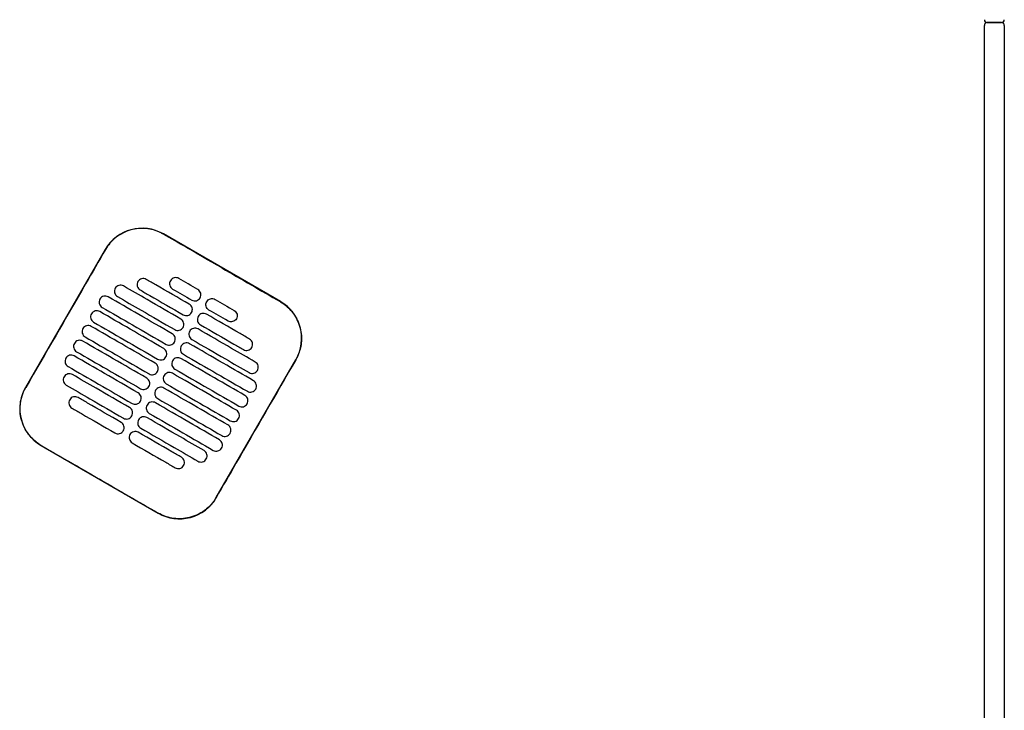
# Model space of a CAD drawing. Header units: metres. Extents: x 15.7 to 54.8, y -39.7 to 1.1.
# Tile 434 of 500: x 54.066 to 54.759, y -18.143 to -17.658. Entities that reach past the tile are written whole.
import ezdxf

# ---------------------------------------------------------------- set-up
doc = ezdxf.new("R2010")
doc.units = ezdxf.units.M
doc.header["$MEASUREMENT"] = 0
doc.layers.add('2D', color=252, linetype='Continuous')

# ---------------------------------------------------------------- blocks, each defined once
blk = doc.blocks.new('2D_QYOS_600')
for p, q in [((2.42804, -1.857), (2.43804, -1.857)), ((2.43804, -1.857), (2.42804, -1.857)), ((2.42604, -2.743), (2.42604, -1.859)), ((2.44004, -1.859), (2.44004, -2.743)), ((1.93053, -2.05332), (1.84827, -2.0058)), ((1.80728, -2.01677), (1.75126, -2.11376)), ((1.88548, -2.19129), (1.9415, -2.09431)), ((1.76223, -2.15474), (1.84449, -2.20226))]:
    blk.add_line(p, q)
for centre, radius, start, end in [((2.42804, -1.855), 0.002, 180, 270), ((2.42804, -1.859), 0.002, 90, 180), ((2.43804, -1.855), 0.002, 270, 360), ((2.43804, -1.859), 0.002, 0, 90), ((1.83326, -2.03178), 0.03, 59.98651, 149.98651), ((1.91552, -2.0793), 0.03, 329.98651, 59.98651), ((1.77724, -2.12876), 0.03, 149.98651, 239.98651), ((1.8595, -2.17628), 0.03, 239.98651, 329.98651)]:
    blk.add_arc(centre, radius, start, end)
for points, knots in [([(1.84821, -2.0059), (1.84755, -2.00552), (1.84688, -2.00516), (1.84298, -2.00329), (1.83953, -2.00234), (1.8324, -2.00168), (1.82877, -2.00201), (1.82145, -2.00403), (1.81786, -2.00585), (1.81176, -2.01067), (1.80927, -2.01356), (1.80738, -2.01683)], [-8.20809, -8.20809, -8.20809, -8.20809, -7.978943, -7.978943, -6.912231, -6.912231, -5.830065, -5.830065, -4.632711, -4.632711, -3.498654, -3.498654, -3.498654, -3.498654]), ([(1.88934, -2.02967), (1.88771, -2.02873), (1.88609, -2.02779), (1.87058, -2.01883), (1.85919, -2.01225), (1.84821, -2.0059)], [-12.071476, -12.071476, -12.071476, -12.071476, -11.509189, -11.509189, -6.696301, -6.696301, -6.696301, -6.696301]), ([(1.80738, -2.01683), (1.80282, -2.02472), (1.79809, -2.03292), (1.77944, -2.06523), (1.7654, -2.08952), (1.75136, -2.11381)], [-3.18138, -3.18138, -3.18138, -3.18138, -2.673929, -2.673929, -1.133377, -1.133377, -1.133377, -1.133377]), ([(1.83617, -2.03773), (1.83575, -2.03749), (1.8352, -2.03727), (1.83402, -2.03712), (1.83346, -2.03716), (1.83239, -2.03744), (1.83187, -2.03769), (1.83091, -2.03842), (1.83054, -2.03888), (1.8303, -2.03931)], [-0.5513875, -0.5513875, -0.5513875, -0.5513875, -0.4031047, -0.4031047, -0.2776919, -0.2776919, -0.1471638, -0.1471638, 0, 0, 0, 0]), ([(1.85906, -2.0371), (1.85863, -2.03685), (1.85808, -2.03663), (1.8569, -2.03649), (1.85635, -2.03652), (1.85527, -2.0368), (1.85476, -2.03706), (1.8538, -2.03779), (1.85343, -2.03825), (1.85319, -2.03867)], [-0.5513269, -0.5513269, -0.5513269, -0.5513269, -0.4030891, -0.4030891, -0.2776846, -0.2776846, -0.1471626, -0.1471626, 0, 0, 0, 0]), ([(1.81434, -2.04395), (1.81409, -2.04437), (1.81387, -2.04492), (1.81373, -2.04611), (1.81376, -2.04666), (1.81404, -2.04774), (1.8143, -2.04825), (1.81502, -2.04921), (1.81548, -2.04957), (1.81591, -2.04982)], [-0.5553003, -0.5553003, -0.5553003, -0.5553003, -0.4045497, -0.4045497, -0.2782639, -0.2782639, -0.1472208, -0.1472208, 0, 0, 0, 0]), ([(1.82021, -2.04237), (1.81978, -2.04213), (1.81924, -2.04191), (1.81806, -2.04176), (1.8175, -2.0418), (1.81643, -2.04208), (1.81591, -2.04233), (1.81495, -2.04306), (1.81458, -2.04352), (1.81434, -2.04395)], [-0.5514248, -0.5514248, -0.5514248, -0.5514248, -0.4031161, -0.4031161, -0.2776965, -0.2776965, -0.1471644, -0.1471644, 0, 0, 0, 0]), ([(1.86048, -2.06564), (1.85261, -2.06109), (1.84475, -2.05655), (1.83132, -2.04879), (1.82576, -2.04558), (1.82021, -2.04237)], [0.699452, 0.699452, 0.699452, 0.699452, 3.42526, 3.42526, 5.350619, 5.350619, 5.350619, 5.350619]), ([(1.8303, -2.03931), (1.83005, -2.03973), (1.82983, -2.04028), (1.82969, -2.04147), (1.82972, -2.04202), (1.83, -2.0431), (1.83026, -2.04361), (1.83098, -2.04457), (1.83144, -2.04493), (1.83187, -2.04518)], [-0.5553353, -0.5553353, -0.5553353, -0.5553353, -0.4045593, -0.4045593, -0.278267, -0.278267, -0.1472205, -0.1472205, 0, 0, 0, 0]), ([(1.86648, -2.05525), (1.85862, -2.0507), (1.85075, -2.04616), (1.84064, -2.04032), (1.83841, -2.03903), (1.83617, -2.03773)], [0.699452, 0.699452, 0.699452, 0.699452, 3.425217, 3.425217, 4.200582, 4.200582, 4.200582, 4.200582]), ([(1.85319, -2.03867), (1.85294, -2.03909), (1.85272, -2.03964), (1.85257, -2.04083), (1.85261, -2.04139), (1.85289, -2.04246), (1.85314, -2.04298), (1.85387, -2.04393), (1.85433, -2.0443), (1.85475, -2.04454)], [-0.5553938, -0.5553938, -0.5553938, -0.5553938, -0.4045733, -0.4045733, -0.2782728, -0.2782728, -0.147221, -0.147221, 0, 0, 0, 0]), ([(1.80944, -2.05001), (1.80902, -2.04977), (1.80847, -2.04955), (1.80729, -2.0494), (1.80674, -2.04944), (1.80566, -2.04972), (1.80514, -2.04997), (1.80418, -2.0507), (1.80382, -2.05116), (1.80357, -2.05159)], [-0.5514378, -0.5514378, -0.5514378, -0.5514378, -0.4031217, -0.4031217, -0.2776979, -0.2776979, -0.1471642, -0.1471642, 0, 0, 0, 0]), ([(1.85448, -2.07603), (1.84661, -2.07148), (1.83874, -2.06694), (1.82373, -2.05827), (1.81659, -2.05414), (1.80944, -2.05001)], [0.699452, 0.699452, 0.699452, 0.699452, 3.425292, 3.425292, 5.900643, 5.900643, 5.900643, 5.900643]), ([(1.81591, -2.04982), (1.82146, -2.05303), (1.82702, -2.05624), (1.84044, -2.06399), (1.84831, -2.06854), (1.85618, -2.07308)], [1.499949, 1.499949, 1.499949, 1.499949, 3.425284, 3.425284, 6.151116, 6.151116, 6.151116, 6.151116]), ([(1.83187, -2.04518), (1.8341, -2.04647), (1.83634, -2.04777), (1.84645, -2.0536), (1.85431, -2.05815), (1.86218, -2.06269)], [2.649916, 2.649916, 2.649916, 2.649916, 3.425249, 3.425249, 6.151046, 6.151046, 6.151046, 6.151046]), ([(1.86819, -2.0523), (1.86861, -2.05255), (1.86916, -2.05276), (1.87034, -2.05291), (1.87089, -2.05288), (1.87197, -2.05259), (1.87248, -2.05234), (1.87344, -2.05161), (1.87381, -2.05115), (1.87405, -2.05073)], [-0.5512937, -0.5512937, -0.5512937, -0.5512937, -0.403082, -0.403082, -0.27768, -0.27768, -0.1471612, -0.1471612, 0, 0, 0, 0]), ([(1.87405, -2.05073), (1.8743, -2.0503), (1.87452, -2.04975), (1.87467, -2.04856), (1.87463, -2.04801), (1.87435, -2.04694), (1.8741, -2.04642), (1.87337, -2.04546), (1.87291, -2.0451), (1.87249, -2.04485)], [-0.5554178, -0.5554178, -0.5554178, -0.5554178, -0.4045751, -0.4045751, -0.2782741, -0.2782741, -0.1472211, -0.1472211, 0, 0, 0, 0]), ([(1.80357, -2.05159), (1.80333, -2.05201), (1.80311, -2.05256), (1.80296, -2.05375), (1.803, -2.0543), (1.80328, -2.05538), (1.80353, -2.05589), (1.80426, -2.05685), (1.80472, -2.05721), (1.80514, -2.05746)], [-0.5552876, -0.5552876, -0.5552876, -0.5552876, -0.4045446, -0.4045446, -0.2782629, -0.2782629, -0.1472212, -0.1472212, 0, 0, 0, 0]), ([(1.80514, -2.05746), (1.81229, -2.06158), (1.81943, -2.06571), (1.83444, -2.07438), (1.84231, -2.07893), (1.85018, -2.08347)], [0.949973, 0.949973, 0.949973, 0.949973, 3.425307, 3.425307, 6.151164, 6.151164, 6.151164, 6.151164]), ([(1.86805, -2.06112), (1.8683, -2.06069), (1.86852, -2.06014), (1.86866, -2.05895), (1.86863, -2.0584), (1.86835, -2.05733), (1.86809, -2.05681), (1.86737, -2.05586), (1.86691, -2.05549), (1.86648, -2.05525)], [-0.5553983, -0.5553983, -0.5553983, -0.5553983, -0.4045681, -0.4045681, -0.278271, -0.278271, -0.1472202, -0.1472202, 0, 0, 0, 0]), ([(1.8803, -2.0593), (1.87987, -2.05905), (1.87942, -2.05869), (1.87869, -2.05773), (1.87844, -2.05722), (1.87815, -2.05614), (1.87812, -2.05559), (1.87827, -2.0544), (1.87849, -2.05385), (1.87873, -2.05343)], [0, 0, 0, 0, 0.1472222, 0.1472222, 0.2782773, 0.2782773, 0.4045795, 0.4045795, 0.5554397, 0.5554397, 0.5554397, 0.5554397]), ([(1.87873, -2.05343), (1.87898, -2.053), (1.87934, -2.05254), (1.8803, -2.05181), (1.88082, -2.05156), (1.88189, -2.05128), (1.88245, -2.05124), (1.88363, -2.05139), (1.88418, -2.05161), (1.8846, -2.05185)], [0, 0, 0, 0, 0.1471605, 0.1471605, 0.2776781, 0.2776781, 0.4030803, 0.4030803, 0.5512777, 0.5512777, 0.5512777, 0.5512777]), ([(1.93047, -2.05342), (1.93053, -2.05345), (1.93059, -2.05349), (1.93406, -2.05552), (1.93705, -2.05818), (1.9418, -2.0645), (1.94352, -2.0681), (1.94538, -2.07541), (1.94563, -2.07902), (1.94491, -2.08553), (1.94415, -2.08841), (1.94251, -2.09221), (1.94199, -2.09325), (1.9414, -2.09425)], [8.273299, 8.273299, 8.273299, 8.273299, 8.293543, 8.293543, 9.48086, 9.48086, 10.665623, 10.665623, 11.74288, 11.74288, 12.632334, 12.632334, 12.981673, 12.981673, 12.981673, 12.981673]), ([(1.79757, -2.06198), (1.79733, -2.0624), (1.79711, -2.06295), (1.79696, -2.06414), (1.79699, -2.06469), (1.79728, -2.06577), (1.79753, -2.06628), (1.79826, -2.06724), (1.79871, -2.0676), (1.79914, -2.06785)], [-0.5552953, -0.5552953, -0.5552953, -0.5552953, -0.4045437, -0.4045437, -0.2782634, -0.2782634, -0.1472215, -0.1472215, 0, 0, 0, 0]), ([(1.80344, -2.0604), (1.80302, -2.06016), (1.80247, -2.05994), (1.80129, -2.05979), (1.80073, -2.05983), (1.79966, -2.06011), (1.79914, -2.06036), (1.79818, -2.06109), (1.79782, -2.06155), (1.79757, -2.06198)], [-0.5514274, -0.5514274, -0.5514274, -0.5514274, -0.4031209, -0.4031209, -0.2776962, -0.2776962, -0.1471634, -0.1471634, 0, 0, 0, 0]), ([(1.84848, -2.08642), (1.84061, -2.08187), (1.83274, -2.07733), (1.81773, -2.06866), (1.81058, -2.06453), (1.80344, -2.0604)], [0.699452, 0.699452, 0.699452, 0.699452, 3.425313, 3.425313, 5.900643, 5.900643, 5.900643, 5.900643]), ([(1.86218, -2.06269), (1.86261, -2.06294), (1.86315, -2.06315), (1.86433, -2.0633), (1.86489, -2.06327), (1.86596, -2.06299), (1.86648, -2.06273), (1.86744, -2.062), (1.86781, -2.06154), (1.86805, -2.06112)], [-0.5513071, -0.5513071, -0.5513071, -0.5513071, -0.4030846, -0.4030846, -0.2776802, -0.2776802, -0.1471604, -0.1471604, 0, 0, 0, 0]), ([(1.87273, -2.06382), (1.87248, -2.06424), (1.87226, -2.06479), (1.87212, -2.06598), (1.87215, -2.06653), (1.87243, -2.06761), (1.87269, -2.06812), (1.87341, -2.06908), (1.87387, -2.06944), (1.8743, -2.06969)], [-0.5554159, -0.5554159, -0.5554159, -0.5554159, -0.4045716, -0.4045716, -0.2782736, -0.2782736, -0.1472211, -0.1472211, 0, 0, 0, 0]), ([(1.8786, -2.06224), (1.87817, -2.062), (1.87763, -2.06178), (1.87645, -2.06163), (1.87589, -2.06167), (1.87482, -2.06195), (1.8743, -2.0622), (1.87334, -2.06293), (1.87297, -2.06339), (1.87273, -2.06382)], [-0.5512944, -0.5512944, -0.5512944, -0.5512944, -0.4030833, -0.4030833, -0.2776787, -0.2776787, -0.1471599, -0.1471599, 0, 0, 0, 0]), ([(1.90891, -2.07976), (1.90668, -2.07846), (1.90444, -2.07717), (1.89433, -2.07133), (1.88647, -2.06679), (1.8786, -2.06224)], [2.649852, 2.649852, 2.649852, 2.649852, 3.425217, 3.425217, 6.150983, 6.150983, 6.150983, 6.150983]), ([(1.89803, -2.05961), (1.89846, -2.05986), (1.89891, -2.06022), (1.89964, -2.06118), (1.89989, -2.06169), (1.90017, -2.06277), (1.90021, -2.06332), (1.90006, -2.06451), (1.89984, -2.06506), (1.8996, -2.06548)], [0, 0, 0, 0, 0.147223, 0.147223, 0.2782783, 0.2782783, 0.4045781, 0.4045781, 0.5554474, 0.5554474, 0.5554474, 0.5554474]), ([(1.79744, -2.07079), (1.79701, -2.07055), (1.79647, -2.07033), (1.79529, -2.07018), (1.79473, -2.07022), (1.79366, -2.0705), (1.79314, -2.07075), (1.79218, -2.07148), (1.79181, -2.07194), (1.79157, -2.07237)], [-0.5514139, -0.5514139, -0.5514139, -0.5514139, -0.4031194, -0.4031194, -0.2776944, -0.2776944, -0.1471626, -0.1471626, 0, 0, 0, 0]), ([(1.84247, -2.09681), (1.83461, -2.09226), (1.82674, -2.08772), (1.81173, -2.07905), (1.80458, -2.07492), (1.79744, -2.07079)], [0.699452, 0.699452, 0.699452, 0.699452, 3.425322, 3.425322, 5.900643, 5.900643, 5.900643, 5.900643]), ([(1.79914, -2.06785), (1.80628, -2.07198), (1.81343, -2.0761), (1.82844, -2.08477), (1.83631, -2.08932), (1.84418, -2.09386)], [0.949998, 0.949998, 0.949998, 0.949998, 3.42532, 3.42532, 6.151189, 6.151189, 6.151189, 6.151189]), ([(1.85618, -2.07308), (1.8566, -2.07333), (1.85715, -2.07354), (1.85833, -2.07369), (1.85889, -2.07366), (1.85996, -2.07338), (1.86048, -2.07312), (1.86144, -2.07239), (1.8618, -2.07193), (1.86205, -2.07151)], [-0.5513171, -0.5513171, -0.5513171, -0.5513171, -0.4030867, -0.4030867, -0.2776803, -0.2776803, -0.1471597, -0.1471597, 0, 0, 0, 0]), ([(1.86205, -2.07151), (1.86229, -2.07109), (1.86251, -2.07053), (1.86266, -2.06935), (1.86263, -2.06879), (1.86234, -2.06772), (1.86209, -2.0672), (1.86136, -2.06625), (1.86091, -2.06588), (1.86048, -2.06564)], [-0.5553838, -0.5553838, -0.5553838, -0.5553838, -0.4045626, -0.4045626, -0.2782686, -0.2782686, -0.1472195, -0.1472195, 0, 0, 0, 0]), ([(1.8743, -2.06969), (1.88216, -2.07423), (1.89003, -2.07878), (1.90014, -2.08462), (1.90237, -2.08591), (1.90461, -2.0872)], [0.699452, 0.699452, 0.699452, 0.699452, 3.425249, 3.425249, 4.200582, 4.200582, 4.200582, 4.200582]), ([(1.8996, -2.06548), (1.89935, -2.06591), (1.89899, -2.06637), (1.89803, -2.0671), (1.89751, -2.06735), (1.89643, -2.06763), (1.89588, -2.06767), (1.8947, -2.06752), (1.89415, -2.0673), (1.89373, -2.06706)], [0, 0, 0, 0, 0.1471602, 0.1471602, 0.2776775, 0.2776775, 0.4030818, 0.4030818, 0.5512681, 0.5512681, 0.5512681, 0.5512681]), ([(1.79157, -2.07237), (1.79132, -2.07279), (1.7911, -2.07334), (1.79096, -2.07453), (1.79099, -2.07508), (1.79127, -2.07616), (1.79153, -2.07667), (1.79225, -2.07763), (1.79271, -2.07799), (1.79314, -2.07824)], [-0.5553076, -0.5553076, -0.5553076, -0.5553076, -0.4045445, -0.4045445, -0.2782646, -0.2782646, -0.1472219, -0.1472219, 0, 0, 0, 0]), ([(1.79314, -2.07824), (1.80028, -2.08237), (1.80742, -2.08649), (1.82244, -2.09517), (1.8303, -2.09971), (1.83817, -2.10426)], [0.950001, 0.950001, 0.950001, 0.950001, 3.425322, 3.425322, 6.151192, 6.151192, 6.151192, 6.151192]), ([(1.85605, -2.0819), (1.85629, -2.08148), (1.85651, -2.08092), (1.85666, -2.07974), (1.85662, -2.07918), (1.85634, -2.07811), (1.85609, -2.07759), (1.85536, -2.07664), (1.8549, -2.07627), (1.85448, -2.07603)], [-0.5553742, -0.5553742, -0.5553742, -0.5553742, -0.4045587, -0.4045587, -0.278267, -0.278267, -0.1472191, -0.1472191, 0, 0, 0, 0]), ([(1.86673, -2.07421), (1.86648, -2.07463), (1.86626, -2.07518), (1.86611, -2.07637), (1.86615, -2.07692), (1.86643, -2.078), (1.86668, -2.07852), (1.86741, -2.07947), (1.86787, -2.07983), (1.86829, -2.08008)], [-0.555397, -0.555397, -0.555397, -0.555397, -0.4045652, -0.4045652, -0.2782705, -0.2782705, -0.1472202, -0.1472202, 0, 0, 0, 0]), ([(1.8726, -2.07263), (1.87217, -2.07239), (1.87162, -2.07217), (1.87044, -2.07202), (1.86989, -2.07206), (1.86881, -2.07234), (1.8683, -2.07259), (1.86734, -2.07332), (1.86697, -2.07378), (1.86673, -2.07421)], [-0.5513075, -0.5513075, -0.5513075, -0.5513075, -0.4030857, -0.4030857, -0.2776792, -0.2776792, -0.1471593, -0.1471593, 0, 0, 0, 0]), ([(1.91287, -2.0959), (1.90731, -2.09269), (1.90176, -2.08948), (1.88833, -2.08172), (1.88046, -2.07718), (1.8726, -2.07263)], [1.499901, 1.499901, 1.499901, 1.499901, 3.42526, 3.42526, 6.151068, 6.151068, 6.151068, 6.151068]), ([(1.78557, -2.08276), (1.78532, -2.08318), (1.7851, -2.08373), (1.78495, -2.08492), (1.78499, -2.08547), (1.78527, -2.08655), (1.78552, -2.08707), (1.78625, -2.08802), (1.78671, -2.08839), (1.78713, -2.08863)], [-0.5553245, -0.5553245, -0.5553245, -0.5553245, -0.4045471, -0.4045471, -0.2782667, -0.2782667, -0.1472226, -0.1472226, 0, 0, 0, 0]), ([(1.79144, -2.08118), (1.79101, -2.08094), (1.79046, -2.08072), (1.78928, -2.08057), (1.78873, -2.08061), (1.78765, -2.08089), (1.78714, -2.08114), (1.78618, -2.08187), (1.78581, -2.08233), (1.78557, -2.08276)], [-0.551397, -0.551397, -0.551397, -0.551397, -0.4031173, -0.4031173, -0.2776925, -0.2776925, -0.1471621, -0.1471621, 0, 0, 0, 0]), ([(1.83647, -2.1072), (1.8286, -2.10265), (1.82074, -2.09811), (1.80572, -2.08944), (1.79858, -2.08531), (1.79144, -2.08118)], [0.699452, 0.699452, 0.699452, 0.699452, 3.425321, 3.425321, 5.900643, 5.900643, 5.900643, 5.900643]), ([(1.85018, -2.08347), (1.8506, -2.08372), (1.85115, -2.08394), (1.85233, -2.08408), (1.85288, -2.08405), (1.85396, -2.08377), (1.85448, -2.08351), (1.85544, -2.08278), (1.8558, -2.08232), (1.85605, -2.0819)], [-0.5513237, -0.5513237, -0.5513237, -0.5513237, -0.4030882, -0.4030882, -0.2776804, -0.2776804, -0.1471592, -0.1471592, 0, 0, 0, 0]), ([(1.86072, -2.0846), (1.86048, -2.08502), (1.86026, -2.08557), (1.86011, -2.08676), (1.86015, -2.08731), (1.86043, -2.08839), (1.86068, -2.08891), (1.86141, -2.08986), (1.86187, -2.09023), (1.86229, -2.09047)], [-0.555383, -0.555383, -0.555383, -0.555383, -0.4045604, -0.4045604, -0.2782682, -0.2782682, -0.1472195, -0.1472195, 0, 0, 0, 0]), ([(1.86659, -2.08302), (1.86617, -2.08278), (1.86562, -2.08256), (1.86444, -2.08241), (1.86389, -2.08245), (1.86281, -2.08273), (1.86229, -2.08298), (1.86133, -2.08372), (1.86097, -2.08418), (1.86072, -2.0846)], [-0.5513173, -0.5513173, -0.5513173, -0.5513173, -0.4030875, -0.4030875, -0.2776797, -0.2776797, -0.147159, -0.147159, 0, 0, 0, 0]), ([(1.91163, -2.10904), (1.90448, -2.10491), (1.89734, -2.10079), (1.88233, -2.09211), (1.87446, -2.08757), (1.86659, -2.08302)], [0.949941, 0.949941, 0.949941, 0.949941, 3.425292, 3.425292, 6.151132, 6.151132, 6.151132, 6.151132]), ([(1.86829, -2.08008), (1.87616, -2.08463), (1.88403, -2.08917), (1.89745, -2.09693), (1.90301, -2.10014), (1.90857, -2.10335)], [0.699452, 0.699452, 0.699452, 0.699452, 3.425284, 3.425284, 5.350619, 5.350619, 5.350619, 5.350619]), ([(1.90461, -2.0872), (1.90504, -2.08745), (1.90558, -2.08766), (1.90676, -2.08781), (1.90732, -2.08778), (1.90839, -2.0875), (1.90891, -2.08724), (1.90987, -2.08651), (1.91024, -2.08605), (1.91048, -2.08563)], [-0.5513007, -0.5513007, -0.5513007, -0.5513007, -0.4030941, -0.4030941, -0.2776814, -0.2776814, -0.1471603, -0.1471603, 0, 0, 0, 0]), ([(1.91048, -2.08563), (1.91073, -2.0852), (1.91095, -2.08465), (1.91109, -2.08346), (1.91106, -2.08291), (1.91078, -2.08184), (1.91052, -2.08132), (1.9098, -2.08037), (1.90934, -2.08), (1.90891, -2.07976)], [-0.555418, -0.555418, -0.555418, -0.555418, -0.4045683, -0.4045683, -0.2782762, -0.2782762, -0.1472238, -0.1472238, 0, 0, 0, 0]), ([(1.78543, -2.09157), (1.78501, -2.09133), (1.78446, -2.09111), (1.78328, -2.09096), (1.78273, -2.091), (1.78165, -2.09128), (1.78113, -2.09153), (1.78017, -2.09227), (1.77981, -2.09273), (1.77956, -2.09315)], [-0.551377, -0.551377, -0.551377, -0.551377, -0.4031143, -0.4031143, -0.2776905, -0.2776905, -0.1471617, -0.1471617, 0, 0, 0, 0]), ([(1.83047, -2.11759), (1.8226, -2.11305), (1.81473, -2.1085), (1.79972, -2.09983), (1.79258, -2.0957), (1.78543, -2.09157)], [0.699452, 0.699452, 0.699452, 0.699452, 3.425308, 3.425308, 5.900643, 5.900643, 5.900643, 5.900643]), ([(1.78713, -2.08863), (1.79428, -2.09276), (1.80142, -2.09688), (1.81643, -2.10556), (1.8243, -2.1101), (1.83217, -2.11465)], [0.949982, 0.949982, 0.949982, 0.949982, 3.425312, 3.425312, 6.151173, 6.151173, 6.151173, 6.151173]), ([(1.84418, -2.09386), (1.8446, -2.09411), (1.84515, -2.09433), (1.84633, -2.09448), (1.84688, -2.09444), (1.84796, -2.09416), (1.84848, -2.09391), (1.84943, -2.09317), (1.8498, -2.09271), (1.85004, -2.09229)], [-0.551327, -0.551327, -0.551327, -0.551327, -0.403089, -0.403089, -0.2776804, -0.2776804, -0.1471589, -0.1471589, 0, 0, 0, 0]), ([(1.85004, -2.09229), (1.85029, -2.09187), (1.85051, -2.09132), (1.85066, -2.09013), (1.85062, -2.08957), (1.85034, -2.0885), (1.85009, -2.08798), (1.84936, -2.08703), (1.8489, -2.08666), (1.84848, -2.08642)], [-0.5553693, -0.5553693, -0.5553693, -0.5553693, -0.4045566, -0.4045566, -0.2782661, -0.2782661, -0.1472189, -0.1472189, 0, 0, 0, 0]), ([(1.86229, -2.09047), (1.87016, -2.09502), (1.87803, -2.09956), (1.89304, -2.10823), (1.90018, -2.11236), (1.90733, -2.11649)], [0.699452, 0.699452, 0.699452, 0.699452, 3.425308, 3.425308, 5.900643, 5.900643, 5.900643, 5.900643]), ([(1.77956, -2.09315), (1.77932, -2.09357), (1.7791, -2.09412), (1.77895, -2.09531), (1.77899, -2.09586), (1.77927, -2.09694), (1.77952, -2.09746), (1.78025, -2.09841), (1.78071, -2.09878), (1.78113, -2.09902)], [-0.5553462, -0.5553462, -0.5553462, -0.5553462, -0.4045514, -0.4045514, -0.2782696, -0.2782696, -0.1472236, -0.1472236, 0, 0, 0, 0]), ([(1.78113, -2.09902), (1.78828, -2.10315), (1.79542, -2.10728), (1.81043, -2.11595), (1.8183, -2.12049), (1.82617, -2.12504)], [0.949941, 0.949941, 0.949941, 0.949941, 3.425291, 3.425291, 6.151132, 6.151132, 6.151132, 6.151132]), ([(1.84404, -2.10268), (1.84429, -2.10226), (1.84451, -2.10171), (1.84465, -2.10052), (1.84462, -2.09997), (1.84434, -2.09889), (1.84408, -2.09837), (1.84336, -2.09742), (1.8429, -2.09705), (1.84247, -2.09681)], [-0.5553691, -0.5553691, -0.5553691, -0.5553691, -0.4045561, -0.4045561, -0.278266, -0.278266, -0.1472189, -0.1472189, 0, 0, 0, 0]), ([(1.85472, -2.09499), (1.85448, -2.09541), (1.85426, -2.09596), (1.85411, -2.09715), (1.85414, -2.09771), (1.85443, -2.09878), (1.85468, -2.0993), (1.85541, -2.10025), (1.85586, -2.10062), (1.85629, -2.10086)], [-0.5553737, -0.5553737, -0.5553737, -0.5553737, -0.4045574, -0.4045574, -0.2782667, -0.2782667, -0.1472191, -0.1472191, 0, 0, 0, 0]), ([(1.86059, -2.09342), (1.86017, -2.09317), (1.85962, -2.09295), (1.85844, -2.0928), (1.85788, -2.09284), (1.85681, -2.09312), (1.85629, -2.09338), (1.85533, -2.09411), (1.85497, -2.09457), (1.85472, -2.09499)], [-0.5513238, -0.5513238, -0.5513238, -0.5513238, -0.4030887, -0.4030887, -0.27768, -0.27768, -0.1471588, -0.1471588, 0, 0, 0, 0]), ([(1.90563, -2.11943), (1.89848, -2.1153), (1.89134, -2.11118), (1.87633, -2.10251), (1.86846, -2.09796), (1.86059, -2.09342)], [0.949982, 0.949982, 0.949982, 0.949982, 3.425312, 3.425312, 6.151173, 6.151173, 6.151173, 6.151173]), ([(1.9414, -2.09425), (1.92736, -2.11854), (1.91332, -2.14284), (1.89466, -2.17517), (1.89002, -2.1832), (1.88538, -2.19123)], [1.133412, 1.133412, 1.133412, 1.133412, 2.681586, 2.681586, 3.193366, 3.193366, 3.193366, 3.193366]), ([(1.91444, -2.10177), (1.91468, -2.10135), (1.9149, -2.1008), (1.91505, -2.09961), (1.91501, -2.09906), (1.91473, -2.09798), (1.91448, -2.09746), (1.91375, -2.09651), (1.91329, -2.09614), (1.91287, -2.0959)], [-0.55538, -0.55538, -0.55538, -0.55538, -0.4045589, -0.4045589, -0.278273, -0.278273, -0.147224, -0.147224, 0, 0, 0, 0]), ([(1.77832, -2.10629), (1.77808, -2.10671), (1.77786, -2.10727), (1.77771, -2.10845), (1.77775, -2.10901), (1.77803, -2.11008), (1.77828, -2.1106), (1.77901, -2.11155), (1.77947, -2.11192), (1.77989, -2.11216)], [-0.5553798, -0.5553798, -0.5553798, -0.5553798, -0.4045588, -0.4045588, -0.278273, -0.278273, -0.147224, -0.147224, 0, 0, 0, 0]), ([(1.78419, -2.10472), (1.78377, -2.10447), (1.78322, -2.10426), (1.78204, -2.10411), (1.78149, -2.10414), (1.78041, -2.10442), (1.77989, -2.10468), (1.77893, -2.10541), (1.77857, -2.10587), (1.77832, -2.10629)], [-0.5513421, -0.5513421, -0.5513421, -0.5513421, -0.4031061, -0.4031061, -0.2776864, -0.2776864, -0.147161, -0.147161, 0, 0, 0, 0]), ([(1.82447, -2.12798), (1.8166, -2.12344), (1.80873, -2.11889), (1.79531, -2.11114), (1.78975, -2.10793), (1.78419, -2.10472)], [0.699452, 0.699452, 0.699452, 0.699452, 3.425284, 3.425284, 5.350619, 5.350619, 5.350619, 5.350619]), ([(1.83817, -2.10426), (1.8386, -2.1045), (1.83914, -2.10472), (1.84033, -2.10487), (1.84088, -2.10483), (1.84195, -2.10455), (1.84247, -2.1043), (1.84343, -2.10356), (1.8438, -2.10311), (1.84404, -2.10268)], [-0.551327, -0.551327, -0.551327, -0.551327, -0.4030892, -0.4030892, -0.2776802, -0.2776802, -0.1471588, -0.1471588, 0, 0, 0, 0]), ([(1.84872, -2.10538), (1.84847, -2.1058), (1.84825, -2.10636), (1.84811, -2.10754), (1.84814, -2.1081), (1.84842, -2.10917), (1.84868, -2.10969), (1.8494, -2.11064), (1.84986, -2.11101), (1.85029, -2.11125)], [-0.5553691, -0.5553691, -0.5553691, -0.5553691, -0.4045561, -0.4045561, -0.278266, -0.278266, -0.1472189, -0.1472189, 0, 0, 0, 0]), ([(1.85459, -2.10381), (1.85416, -2.10356), (1.85362, -2.10334), (1.85244, -2.1032), (1.85188, -2.10323), (1.85081, -2.10351), (1.85029, -2.10377), (1.84933, -2.1045), (1.84896, -2.10496), (1.84872, -2.10538)], [-0.551327, -0.551327, -0.551327, -0.551327, -0.4030892, -0.4030892, -0.2776802, -0.2776802, -0.1471588, -0.1471588, 0, 0, 0, 0]), ([(1.89962, -2.12982), (1.89248, -2.1257), (1.88534, -2.12157), (1.87032, -2.1129), (1.86246, -2.10835), (1.85459, -2.10381)], [0.950001, 0.950001, 0.950001, 0.950001, 3.425322, 3.425322, 6.151192, 6.151192, 6.151192, 6.151192]), ([(1.85629, -2.10086), (1.86416, -2.10541), (1.87202, -2.10995), (1.88704, -2.11862), (1.89418, -2.12275), (1.90133, -2.12688)], [0.699452, 0.699452, 0.699452, 0.699452, 3.425321, 3.425321, 5.900643, 5.900643, 5.900643, 5.900643]), ([(1.90857, -2.10335), (1.90899, -2.10359), (1.90954, -2.10381), (1.91072, -2.10396), (1.91127, -2.10392), (1.91235, -2.10364), (1.91287, -2.10339), (1.91383, -2.10265), (1.91419, -2.10219), (1.91444, -2.10177)], [-0.551342, -0.551342, -0.551342, -0.551342, -0.4031061, -0.4031061, -0.2776864, -0.2776864, -0.147161, -0.147161, 0, 0, 0, 0]), ([(1.77989, -2.11216), (1.78545, -2.11537), (1.79101, -2.11858), (1.80443, -2.12634), (1.8123, -2.13088), (1.82017, -2.13543)], [1.499901, 1.499901, 1.499901, 1.499901, 3.42526, 3.42526, 6.151068, 6.151068, 6.151068, 6.151068]), ([(1.83217, -2.11465), (1.83259, -2.11489), (1.83314, -2.11511), (1.83432, -2.11526), (1.83488, -2.11522), (1.83595, -2.11494), (1.83647, -2.11469), (1.83743, -2.11396), (1.83779, -2.1135), (1.83804, -2.11307)], [-0.5513238, -0.5513238, -0.5513238, -0.5513238, -0.4030887, -0.4030887, -0.27768, -0.27768, -0.1471588, -0.1471588, 0, 0, 0, 0]), ([(1.83804, -2.11307), (1.83828, -2.11265), (1.8385, -2.1121), (1.83865, -2.11091), (1.83862, -2.11036), (1.83833, -2.10928), (1.83808, -2.10876), (1.83735, -2.10781), (1.8369, -2.10745), (1.83647, -2.1072)], [-0.5553737, -0.5553737, -0.5553737, -0.5553737, -0.4045574, -0.4045574, -0.2782667, -0.2782667, -0.1472191, -0.1472191, 0, 0, 0, 0]), ([(1.85029, -2.11125), (1.85815, -2.1158), (1.86602, -2.12034), (1.88103, -2.12902), (1.88818, -2.13314), (1.89532, -2.13727)], [0.699452, 0.699452, 0.699452, 0.699452, 3.425322, 3.425322, 5.900643, 5.900643, 5.900643, 5.900643]), ([(1.9132, -2.11491), (1.91344, -2.11449), (1.91366, -2.11394), (1.91381, -2.11275), (1.91377, -2.1122), (1.91349, -2.11112), (1.91324, -2.11061), (1.91251, -2.10965), (1.91205, -2.10929), (1.91163, -2.10904)], [-0.5553464, -0.5553464, -0.5553464, -0.5553464, -0.4045515, -0.4045515, -0.2782697, -0.2782697, -0.1472236, -0.1472236, 0, 0, 0, 0]), ([(1.76229, -2.15464), (1.76101, -2.1539), (1.75978, -2.15307), (1.75663, -2.15056), (1.75485, -2.14873), (1.75332, -2.1467), (1.75103, -2.14364), (1.74934, -2.14016), (1.74737, -2.13277), (1.7471, -2.12892), (1.74804, -2.1213), (1.74924, -2.11759), (1.7512, -2.11408), (1.75128, -2.11395), (1.75136, -2.11381)], [17.619777, 17.619777, 17.619777, 17.619777, 18.064718, 18.064718, 18.827754, 18.827754, 18.827754, 19.97637, 19.97637, 21.122539, 21.122539, 22.281306, 22.281306, 22.328075, 22.328075, 22.328075, 22.328075]), ([(1.78815, -2.12086), (1.78773, -2.12062), (1.78718, -2.1204), (1.786, -2.12025), (1.78544, -2.12029), (1.78437, -2.12057), (1.78385, -2.12082), (1.78289, -2.12155), (1.78252, -2.12201), (1.78228, -2.12244)], [-0.5513007, -0.5513007, -0.5513007, -0.5513007, -0.4030941, -0.4030941, -0.2776814, -0.2776814, -0.1471603, -0.1471603, 0, 0, 0, 0]), ([(1.83204, -2.12346), (1.83228, -2.12304), (1.8325, -2.12249), (1.83265, -2.1213), (1.83261, -2.12075), (1.83233, -2.11967), (1.83208, -2.11916), (1.83135, -2.1182), (1.83089, -2.11784), (1.83047, -2.11759)], [-0.555383, -0.555383, -0.555383, -0.555383, -0.4045605, -0.4045605, -0.2782682, -0.2782682, -0.1472195, -0.1472195, 0, 0, 0, 0]), ([(1.84272, -2.11577), (1.84247, -2.11619), (1.84225, -2.11675), (1.8421, -2.11793), (1.84214, -2.11849), (1.84242, -2.11956), (1.84267, -2.12008), (1.8434, -2.12103), (1.84386, -2.1214), (1.84428, -2.12164)], [-0.5553693, -0.5553693, -0.5553693, -0.5553693, -0.4045566, -0.4045566, -0.2782661, -0.2782661, -0.1472189, -0.1472189, 0, 0, 0, 0]), ([(1.84859, -2.1142), (1.84816, -2.11395), (1.84761, -2.11374), (1.84643, -2.11359), (1.84588, -2.11362), (1.8448, -2.1139), (1.84429, -2.11416), (1.84333, -2.11489), (1.84296, -2.11535), (1.84272, -2.11577)], [-0.5513269, -0.5513269, -0.5513269, -0.5513269, -0.403089, -0.403089, -0.2776804, -0.2776804, -0.1471589, -0.1471589, 0, 0, 0, 0]), ([(1.89362, -2.14021), (1.88648, -2.13609), (1.87933, -2.13196), (1.86432, -2.12329), (1.85645, -2.11874), (1.84859, -2.1142)], [0.949998, 0.949998, 0.949998, 0.949998, 3.42532, 3.42532, 6.151189, 6.151189, 6.151189, 6.151189]), ([(1.90719, -2.1253), (1.90744, -2.12488), (1.90766, -2.12433), (1.90781, -2.12314), (1.90777, -2.12259), (1.90749, -2.12151), (1.90724, -2.121), (1.90651, -2.12004), (1.90605, -2.11968), (1.90563, -2.11943)], [-0.5553248, -0.5553248, -0.5553248, -0.5553248, -0.4045472, -0.4045472, -0.2782668, -0.2782668, -0.1472227, -0.1472227, 0, 0, 0, 0]), ([(1.90733, -2.11649), (1.90775, -2.11673), (1.9083, -2.11695), (1.90948, -2.1171), (1.91003, -2.11706), (1.91111, -2.11678), (1.91163, -2.11653), (1.91259, -2.1158), (1.91295, -2.11534), (1.9132, -2.11491)], [-0.5513769, -0.5513769, -0.5513769, -0.5513769, -0.4031143, -0.4031143, -0.2776905, -0.2776905, -0.1471617, -0.1471617, 0, 0, 0, 0]), ([(1.78228, -2.12244), (1.78204, -2.12286), (1.78182, -2.12341), (1.78167, -2.1246), (1.7817, -2.12515), (1.78198, -2.12622), (1.78224, -2.12674), (1.78296, -2.1277), (1.78342, -2.12806), (1.78385, -2.12831)], [-0.5554179, -0.5554179, -0.5554179, -0.5554179, -0.4045683, -0.4045683, -0.2782761, -0.2782761, -0.1472238, -0.1472238, 0, 0, 0, 0]), ([(1.81846, -2.13837), (1.8106, -2.13383), (1.80273, -2.12928), (1.79262, -2.12345), (1.79039, -2.12215), (1.78815, -2.12086)], [0.699452, 0.699452, 0.699452, 0.699452, 3.425249, 3.425249, 4.200582, 4.200582, 4.200582, 4.200582]), ([(1.82617, -2.12504), (1.82659, -2.12528), (1.82714, -2.1255), (1.82832, -2.12565), (1.82887, -2.12561), (1.82995, -2.12533), (1.83047, -2.12508), (1.83143, -2.12435), (1.83179, -2.12389), (1.83204, -2.12346)], [-0.5513173, -0.5513173, -0.5513173, -0.5513173, -0.4030875, -0.4030875, -0.2776797, -0.2776797, -0.147159, -0.147159, 0, 0, 0, 0]), ([(1.83671, -2.12616), (1.83647, -2.12659), (1.83625, -2.12714), (1.8361, -2.12833), (1.83614, -2.12888), (1.83642, -2.12995), (1.83667, -2.13047), (1.8374, -2.13142), (1.83786, -2.13179), (1.83828, -2.13203)], [-0.5553742, -0.5553742, -0.5553742, -0.5553742, -0.4045587, -0.4045587, -0.278267, -0.278267, -0.1472191, -0.1472191, 0, 0, 0, 0]), ([(1.84258, -2.12459), (1.84216, -2.12434), (1.84161, -2.12413), (1.84043, -2.12398), (1.83988, -2.12401), (1.8388, -2.1243), (1.83828, -2.12455), (1.83732, -2.12528), (1.83696, -2.12574), (1.83671, -2.12616)], [-0.5513236, -0.5513236, -0.5513236, -0.5513236, -0.4030881, -0.4030881, -0.2776804, -0.2776804, -0.1471592, -0.1471592, 0, 0, 0, 0]), ([(1.88762, -2.1506), (1.88048, -2.14648), (1.87333, -2.14235), (1.85832, -2.13368), (1.85045, -2.12913), (1.84258, -2.12459)], [0.949972, 0.949972, 0.949972, 0.949972, 3.425307, 3.425307, 6.151164, 6.151164, 6.151164, 6.151164]), ([(1.84428, -2.12164), (1.85215, -2.12619), (1.86002, -2.13073), (1.87503, -2.13941), (1.88218, -2.14353), (1.88932, -2.14766)], [0.699452, 0.699452, 0.699452, 0.699452, 3.425313, 3.425313, 5.900643, 5.900643, 5.900643, 5.900643]), ([(1.90133, -2.12688), (1.90175, -2.12712), (1.9023, -2.12734), (1.90348, -2.12749), (1.90403, -2.12745), (1.90511, -2.12717), (1.90563, -2.12692), (1.90658, -2.12619), (1.90695, -2.12573), (1.90719, -2.1253)], [-0.5513969, -0.5513969, -0.5513969, -0.5513969, -0.4031172, -0.4031172, -0.2776925, -0.2776925, -0.1471621, -0.1471621, 0, 0, 0, 0]), ([(1.78385, -2.12831), (1.78608, -2.1296), (1.78832, -2.13089), (1.79843, -2.13673), (1.8063, -2.14127), (1.81416, -2.14582)], [2.649852, 2.649852, 2.649852, 2.649852, 3.425217, 3.425217, 6.150982, 6.150982, 6.150982, 6.150982]), ([(1.82017, -2.13543), (1.82059, -2.13567), (1.82114, -2.13589), (1.82232, -2.13604), (1.82287, -2.136), (1.82395, -2.13572), (1.82447, -2.13547), (1.82542, -2.13474), (1.82579, -2.13428), (1.82603, -2.13385)], [-0.5513075, -0.5513075, -0.5513075, -0.5513075, -0.4030857, -0.4030857, -0.2776792, -0.2776792, -0.1471593, -0.1471593, 0, 0, 0, 0]), ([(1.82603, -2.13385), (1.82628, -2.13343), (1.8265, -2.13288), (1.82665, -2.13169), (1.82661, -2.13114), (1.82633, -2.13006), (1.82608, -2.12955), (1.82535, -2.12859), (1.82489, -2.12823), (1.82447, -2.12798)], [-0.5553971, -0.5553971, -0.5553971, -0.5553971, -0.4045652, -0.4045652, -0.2782705, -0.2782705, -0.1472202, -0.1472202, 0, 0, 0, 0]), ([(1.83828, -2.13203), (1.84615, -2.13658), (1.85402, -2.14112), (1.86903, -2.1498), (1.87617, -2.15392), (1.88332, -2.15805)], [0.699452, 0.699452, 0.699452, 0.699452, 3.425292, 3.425292, 5.900643, 5.900643, 5.900643, 5.900643]), ([(1.90119, -2.13569), (1.90144, -2.13527), (1.90166, -2.13472), (1.9018, -2.13353), (1.90177, -2.13298), (1.90149, -2.1319), (1.90123, -2.13139), (1.90051, -2.13043), (1.90005, -2.13007), (1.89962, -2.12982)], [-0.5553078, -0.5553078, -0.5553078, -0.5553078, -0.4045446, -0.4045446, -0.2782647, -0.2782647, -0.147222, -0.147222, 0, 0, 0, 0]), ([(1.82003, -2.14424), (1.82028, -2.14382), (1.8205, -2.14327), (1.82065, -2.14208), (1.82061, -2.14153), (1.82033, -2.14045), (1.82008, -2.13994), (1.81935, -2.13898), (1.81889, -2.13862), (1.81846, -2.13837)], [-0.555416, -0.555416, -0.555416, -0.555416, -0.4045716, -0.4045716, -0.2782736, -0.2782736, -0.1472211, -0.1472211, 0, 0, 0, 0]), ([(1.83071, -2.13655), (1.83047, -2.13698), (1.83025, -2.13753), (1.8301, -2.13872), (1.83013, -2.13927), (1.83042, -2.14034), (1.83067, -2.14086), (1.8314, -2.14182), (1.83185, -2.14218), (1.83228, -2.14243)], [-0.5553839, -0.5553839, -0.5553839, -0.5553839, -0.4045626, -0.4045626, -0.2782686, -0.2782686, -0.1472195, -0.1472195, 0, 0, 0, 0]), ([(1.83658, -2.13498), (1.83616, -2.13473), (1.83561, -2.13452), (1.83443, -2.13437), (1.83387, -2.1344), (1.8328, -2.13469), (1.83228, -2.13494), (1.83132, -2.13567), (1.83096, -2.13613), (1.83071, -2.13655)], [-0.551317, -0.551317, -0.551317, -0.551317, -0.4030867, -0.4030867, -0.2776803, -0.2776803, -0.1471597, -0.1471597, 0, 0, 0, 0]), ([(1.87685, -2.15824), (1.8713, -2.15503), (1.86574, -2.15182), (1.85232, -2.14407), (1.84445, -2.13952), (1.83658, -2.13498)], [1.499949, 1.499949, 1.499949, 1.499949, 3.425284, 3.425284, 6.151116, 6.151116, 6.151116, 6.151116]), ([(1.89519, -2.14608), (1.89543, -2.14566), (1.89565, -2.14511), (1.8958, -2.14392), (1.89577, -2.14337), (1.89548, -2.1423), (1.89523, -2.14178), (1.8945, -2.14082), (1.89405, -2.14046), (1.89362, -2.14021)], [-0.5552955, -0.5552955, -0.5552955, -0.5552955, -0.4045438, -0.4045438, -0.2782634, -0.2782634, -0.1472215, -0.1472215, 0, 0, 0, 0]), ([(1.89532, -2.13727), (1.89575, -2.13751), (1.89629, -2.13773), (1.89748, -2.13788), (1.89803, -2.13784), (1.8991, -2.13756), (1.89962, -2.13731), (1.90058, -2.13658), (1.90095, -2.13612), (1.90119, -2.13569)], [-0.5514137, -0.5514137, -0.5514137, -0.5514137, -0.4031194, -0.4031194, -0.2776944, -0.2776944, -0.1471627, -0.1471627, 0, 0, 0, 0]), ([(1.81416, -2.14582), (1.81459, -2.14606), (1.81513, -2.14628), (1.81632, -2.14643), (1.81687, -2.14639), (1.81794, -2.14611), (1.81846, -2.14586), (1.81942, -2.14513), (1.81979, -2.14467), (1.82003, -2.14424)], [-0.5512944, -0.5512944, -0.5512944, -0.5512944, -0.4030833, -0.4030833, -0.2776787, -0.2776787, -0.1471599, -0.1471599, 0, 0, 0, 0]), ([(1.82471, -2.14695), (1.82446, -2.14737), (1.82424, -2.14792), (1.8241, -2.14911), (1.82413, -2.14966), (1.82441, -2.15073), (1.82467, -2.15125), (1.82539, -2.15221), (1.82585, -2.15257), (1.82628, -2.15282)], [-0.5553984, -0.5553984, -0.5553984, -0.5553984, -0.4045681, -0.4045681, -0.278271, -0.278271, -0.1472202, -0.1472202, 0, 0, 0, 0]), ([(1.83058, -2.14537), (1.83015, -2.14513), (1.82961, -2.14491), (1.82843, -2.14476), (1.82787, -2.1448), (1.8268, -2.14508), (1.82628, -2.14533), (1.82532, -2.14606), (1.82495, -2.14652), (1.82471, -2.14695)], [-0.551307, -0.551307, -0.551307, -0.551307, -0.4030846, -0.4030846, -0.2776802, -0.2776802, -0.1471604, -0.1471604, 0, 0, 0, 0]), ([(1.86089, -2.16288), (1.85866, -2.16159), (1.85642, -2.1603), (1.84631, -2.15446), (1.83845, -2.14991), (1.83058, -2.14537)], [2.649916, 2.649916, 2.649916, 2.649916, 3.425249, 3.425249, 6.151046, 6.151046, 6.151046, 6.151046]), ([(1.83228, -2.14243), (1.84015, -2.14697), (1.84801, -2.15152), (1.86144, -2.15927), (1.867, -2.16248), (1.87255, -2.16569)], [0.699452, 0.699452, 0.699452, 0.699452, 3.42526, 3.42526, 5.350619, 5.350619, 5.350619, 5.350619]), ([(1.88932, -2.14766), (1.88974, -2.1479), (1.89029, -2.14812), (1.89147, -2.14827), (1.89203, -2.14823), (1.8931, -2.14795), (1.89362, -2.1477), (1.89458, -2.14697), (1.89494, -2.14651), (1.89519, -2.14608)], [-0.5514273, -0.5514273, -0.5514273, -0.5514273, -0.4031209, -0.4031209, -0.2776962, -0.2776962, -0.1471634, -0.1471634, 0, 0, 0, 0]), ([(1.76229, -2.15464), (1.77288, -2.16076), (1.78391, -2.16712), (1.79938, -2.17606), (1.80142, -2.17724), (1.80342, -2.17839)], [-21.78268, -21.78268, -21.78268, -21.78268, -17.142885, -17.142885, -16.423665, -16.423665, -16.423665, -16.423665]), ([(1.82628, -2.15282), (1.83414, -2.15736), (1.84201, -2.16191), (1.85212, -2.16774), (1.85435, -2.16904), (1.85659, -2.17033)], [0.699452, 0.699452, 0.699452, 0.699452, 3.425217, 3.425217, 4.200582, 4.200582, 4.200582, 4.200582]), ([(1.88919, -2.15648), (1.88943, -2.15605), (1.88965, -2.1555), (1.8898, -2.15431), (1.88976, -2.15376), (1.88948, -2.15269), (1.88923, -2.15217), (1.8885, -2.15121), (1.88804, -2.15085), (1.88762, -2.1506)], [-0.5552879, -0.5552879, -0.5552879, -0.5552879, -0.4045447, -0.4045447, -0.2782629, -0.2782629, -0.1472212, -0.1472212, 0, 0, 0, 0]), ([(1.87842, -2.16412), (1.87867, -2.16369), (1.87889, -2.16314), (1.87903, -2.16195), (1.879, -2.1614), (1.87872, -2.16033), (1.87846, -2.15981), (1.87774, -2.15885), (1.87728, -2.15849), (1.87685, -2.15824)], [-0.5553006, -0.5553006, -0.5553006, -0.5553006, -0.4045498, -0.4045498, -0.2782639, -0.2782639, -0.1472208, -0.1472208, 0, 0, 0, 0]), ([(1.88332, -2.15805), (1.88374, -2.1583), (1.88429, -2.15851), (1.88547, -2.15866), (1.88602, -2.15863), (1.8871, -2.15834), (1.88762, -2.15809), (1.88858, -2.15736), (1.88894, -2.1569), (1.88919, -2.15648)], [-0.5514376, -0.5514376, -0.5514376, -0.5514376, -0.4031217, -0.4031217, -0.2776979, -0.2776979, -0.1471642, -0.1471642, 0, 0, 0, 0]), ([(1.85659, -2.17033), (1.85702, -2.17057), (1.85756, -2.17079), (1.85874, -2.17094), (1.8593, -2.1709), (1.86037, -2.17062), (1.86089, -2.17037), (1.86185, -2.16964), (1.86222, -2.16918), (1.86246, -2.16875)], [-0.5513873, -0.5513873, -0.5513873, -0.5513873, -0.4031046, -0.4031046, -0.2776919, -0.2776919, -0.1471638, -0.1471638, 0, 0, 0, 0]), ([(1.86246, -2.16875), (1.86271, -2.16833), (1.86293, -2.16778), (1.86307, -2.16659), (1.86304, -2.16604), (1.86276, -2.16496), (1.8625, -2.16445), (1.86178, -2.16349), (1.86132, -2.16313), (1.86089, -2.16288)], [-0.5553355, -0.5553355, -0.5553355, -0.5553355, -0.4045594, -0.4045594, -0.278267, -0.278267, -0.1472206, -0.1472206, 0, 0, 0, 0]), ([(1.87255, -2.16569), (1.87298, -2.16594), (1.87352, -2.16615), (1.87471, -2.1663), (1.87526, -2.16626), (1.87633, -2.16598), (1.87685, -2.16573), (1.87781, -2.165), (1.87818, -2.16454), (1.87842, -2.16412)], [-0.5514247, -0.5514247, -0.5514247, -0.5514247, -0.4031161, -0.4031161, -0.2776965, -0.2776965, -0.1471644, -0.1471644, 0, 0, 0, 0]), ([(1.88538, -2.19123), (1.88458, -2.19262), (1.88367, -2.19395), (1.88073, -2.19755), (1.87845, -2.1996), (1.87266, -2.2034), (1.86904, -2.20488), (1.86159, -2.20633), (1.85785, -2.20636), (1.85081, -2.20509), (1.84754, -2.20389), (1.84455, -2.20216)], [12.978915, 12.978915, 12.978915, 12.978915, 13.461173, 13.461173, 14.374287, 14.374287, 15.53872, 15.53872, 16.650066, 16.650066, 17.687358, 17.687358, 17.687358, 17.687358])]:
    blk.add_open_spline(points, degree=3, knots=knots)
for points in [[(1.88934, -2.02967), (1.90305, -2.03759), (1.91676, -2.0455), (1.93047, -2.05342)], [(1.87249, -2.04485), (1.86801, -2.04227), (1.86353, -2.03968), (1.85906, -2.0371)], [(1.85475, -2.04454), (1.85923, -2.04713), (1.86371, -2.04972), (1.86819, -2.0523)], [(1.8846, -2.05185), (1.88908, -2.05444), (1.89355, -2.05702), (1.89803, -2.05961)], [(1.89373, -2.06706), (1.88925, -2.06447), (1.88478, -2.06188), (1.8803, -2.0593)], [(1.80342, -2.17839), (1.81713, -2.18631), (1.83084, -2.19424), (1.84455, -2.20216)]]:
    blk.add_open_spline(points, degree=3)

msp = doc.modelspace()

# ---------------------------------------------------------------- block references
at = {"layer": '2D'}
msp.add_blockref('2D_QYOS_600', (52.31931, -15.80251), dxfattribs=at)

doc.saveas('drawing.dxf')
